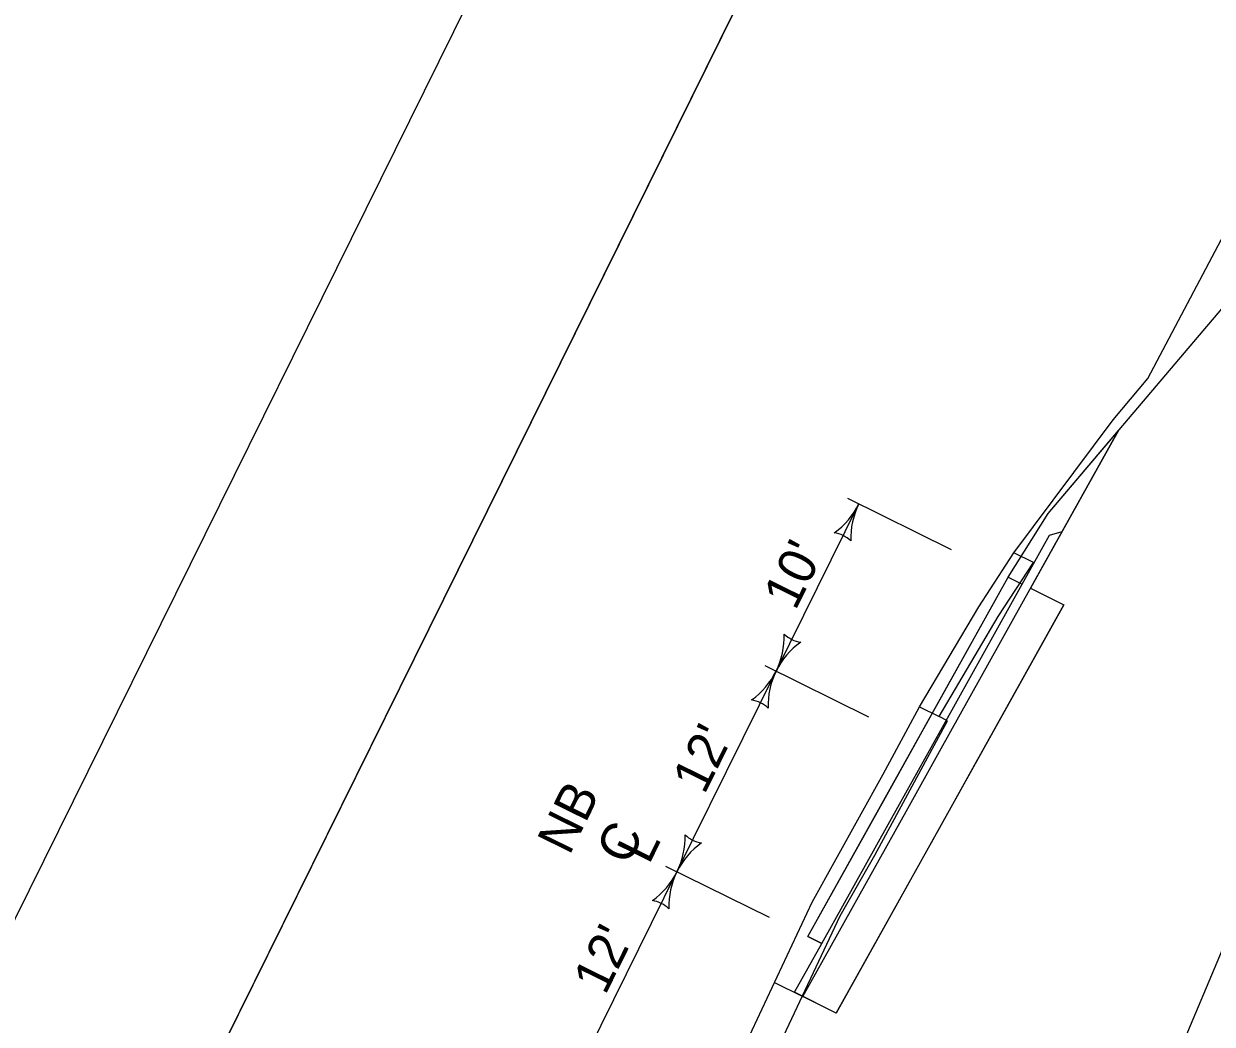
# Model space of a CAD drawing. Extents: x 14104283 to 14129344, y 8637090 to 8673339.
# Drawn here: x 14118388.7 to 14118643.5, y 8668544.6 to 8668759.2 of the extents above; entities that cross this region are included whole.
import ezdxf

# ---------------------------------------------------------------- set-up
doc = ezdxf.new("R2010")
doc.units = 0
for name, color, linetype in [('Default', 7, 'Continuous'), ('dsnCellElements', 7, 'Continuous'), ('dsnNonPlotable', 7, 'Continuous'), ('dsnShadingPaved', 7, 'Continuous'), ('dsnTextFinalPlan', 7, 'Continuous'), ('dsnTextOverlapEven', 7, 'Continuous'), ('TC_Subbase', 7, 'Continuous'), ('TC_SubgradeTreatment', 7, 'Continuous'), ('TC_SubstrataExistingPavement', 7, 'Continuous'), ('Terrain', 7, 'Continuous')]:
    doc.layers.add(name, color=color, linetype=linetype)

# ---------------------------------------------------------------- blocks, each defined once
blk = doc.blocks.new('LT')
at = {"layer": 'dsnCellElements'}
for centre, radius, start, end in [((-3.564, 0), 1.642, 342.26665, 17.73335), ((0, 4.25), 4.25, 241.92751, 270), ((0, -4.25), 4.25, 90, 118.07249)]:
    blk.add_arc(centre, radius, start, end, dxfattribs=at)

msp = doc.modelspace()

# ---------------------------------------------------------------- linework, layer by layer
at = {"layer": 'Default'}
for p, q in [((14118599.79, 8668640.48), (14118602.77, 8668639)), ((14118556.81, 8668563.44), (14118559.8, 8668561.96))]:
    msp.add_line(p, q, dxfattribs=at)
for points in [[(14118556.81, 8668563.44), (14118573.45, 8668593.27), (14118580.25, 8668605.46), (14118599.79, 8668640.48)], [(14118559.8, 8668561.96), (14118576.44, 8668591.8), (14118583.24, 8668603.98), (14118602.77, 8668639)]]:
    msp.add_lwpolyline(points, dxfattribs=at)
at = {"layer": 'dsnNonPlotable'}
for points in [[(14118092.03, 8667853.71), (14118786.76, 8669258.84), (14119692.14, 8668811.2), (14118997.41, 8667406.07)], [(14118056.48, 8667161.91), (14118665.06, 8668606.45), (14119130.44, 8668410.38), (14118521.87, 8666965.84)]]:
    msp.add_lwpolyline(points, close=True, dxfattribs=at)
at = {"layer": 'dsnShadingPaved'}
msp.add_lwpolyline([(14118556.81, 8668563.44), (14118599.79, 8668640.48), (14118608.32, 8668654.13), (14118623.45, 8668671.96), (14118604.57, 8668638.11), (14118611.72, 8668634.53), (14118562.89, 8668547), (14118553.94, 8668551.46), (14118559.8, 8668561.96)], close=True, dxfattribs=at)
at = {"layer": 'dsnTextFinalPlan'}
for p, q in [((14118565.29, 8668657.42), (14118587.52, 8668646.42)), ((14118550.01, 8668620.35), (14118567.74, 8668656.2)), ((14118547.56, 8668621.56), (14118569.79, 8668610.57)), ((14118528.74, 8668577.32), (14118550.01, 8668620.35)), ((14118526.29, 8668578.53), (14118548.52, 8668567.54)), ((14118507.46, 8668534.29), (14118528.74, 8668577.32))]:
    msp.add_line(p, q, dxfattribs=at)
for points in [[(14117870.36, 8667977.42), (14118384.92, 8669018.16), (14118565.56, 8668928.85), (14118050.99, 8667888.12)], [(14118092.03, 8667853.71), (14118606.59, 8668894.44), (14118787.23, 8668805.14), (14118272.66, 8667764.4)]]:
    msp.add_lwpolyline(points, close=True, dxfattribs=at)
at = {"layer": 'dsnTextOverlapEven'}
msp.add_lwpolyline([(14117870.36, 8667977.42), (14118384.92, 8669018.16), (14118565.56, 8668928.85), (14118050.99, 8667888.12)], close=True, dxfattribs=at)
at = {"layer": 'TC_Subbase'}
for p, q in [((14118611.35, 8668650.27), (14118623.45, 8668671.96)), ((14118602.77, 8668639), (14118608.63, 8668649.5)), ((14118608.63, 8668649.5), (14118611.35, 8668650.27)), ((14118553.94, 8668551.46), (14118559.8, 8668561.96)), ((14118549.67, 8668553.58), (14118555.74, 8668550.58))]:
    msp.add_line(p, q, dxfattribs=at)
msp.add_lwpolyline([(14118555.74, 8668550.58), (14118578.23, 8668590.91), (14118585.03, 8668603.09), (14118611.35, 8668650.27)], dxfattribs=at)
at = {"layer": 'TC_SubgradeTreatment'}
for p, q in [((14118604.57, 8668638.11), (14118611.72, 8668634.53)), ((14118562.89, 8668547), (14118555.74, 8668550.58))]:
    msp.add_line(p, q, dxfattribs=at)
msp.add_lwpolyline([(14118562.89, 8668547), (14118585.39, 8668587.33), (14118592.18, 8668599.51), (14118611.72, 8668634.53)], dxfattribs=at)
at = {"layer": 'TC_SubstrataExistingPavement'}
for points in [[(14118580.77, 8668612.66), (14118584.95, 8668610.59), (14118597.65, 8668632.03), (14118605.19, 8668643.66), (14118601.01, 8668645.72)], [(14118539.47, 8668531.85), (14118545.45, 8668528.9), (14118550.55, 8668539.76), (14118563.73, 8668567.86), (14118571.18, 8668580.85), (14118586.75, 8668609.71), (14118584.95, 8668610.59)]]:
    msp.add_lwpolyline(points, dxfattribs=at)
at = {"layer": 'Terrain'}
for points in [[(14118599.79, 8668640.48), (14118608.32, 8668654.13), (14118654.78, 8668708.88), (14118678.97, 8668737.39), (14118696.75, 8668773.34), (14118700.24, 8668798.42), (14118703.85, 8668824.42)], [(14118539.49, 8668531.89), (14118557.76, 8668570.81), (14118572.99, 8668598.24), (14118580.77, 8668612.66), (14118593.46, 8668634.1), (14118601.01, 8668645.72), (14118622.27, 8668674.24), (14118629.71, 8668683.08), (14118678.25, 8668774.93)]]:
    msp.add_lwpolyline(points, dxfattribs=at)

# ---------------------------------------------------------------- block references
at = {"layer": 'dsnTextFinalPlan'}
for p, xscale, yscale, rotation in [((14118567.74, 8668656.2), 3.942400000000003, 3.9424000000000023, 63.69110745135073), ((14118550.01, 8668620.35), 3.942400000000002, 3.9424000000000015, -116.30889254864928), ((14118550.01, 8668620.35), 3.942400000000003, 3.9424000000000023, 63.69110745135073), ((14118528.74, 8668577.32), 3.942400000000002, 3.9424000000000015, -116.30889254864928), ((14118528.74, 8668577.32), 3.942400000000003, 3.9424000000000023, 63.69110745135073)]:
    msp.add_blockref('LT', p, dxfattribs=dict(at, xscale=xscale, yscale=yscale, rotation=rotation))

# ---------------------------------------------------------------- texts
for s, p in [("10'", (14118554.12, 8668633.13)), ("12'", (14118534.62, 8668593.68)), ('NB', (14118505.67, 8668580.64)), ('C', (14118518.3, 8668578.44)), ('L', (14118522.74, 8668578.69)), ("12'", (14118513.34, 8668550.66))]:
    msp.add_text(s, height=8, rotation=63.6911, dxfattribs=at).set_placement(p)

doc.saveas('drawing.dxf')
